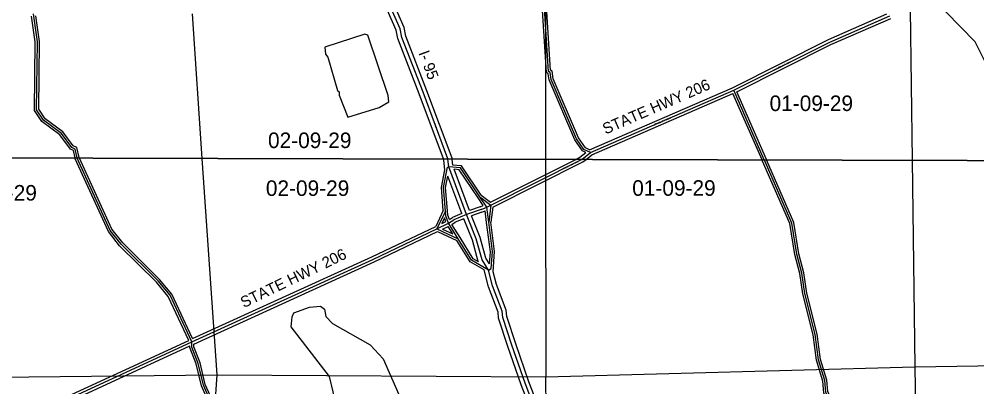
# Model space of a CAD drawing. Extents: x 418523 to 616617, y 1878279 to 2196743.
# Drawn here: x 539778 to 553602, y 1965981 to 1971295 of the extents above; entities that cross this region are included whole.
import ezdxf

# ---------------------------------------------------------------- set-up
doc = ezdxf.new("R2010")
doc.units = 0
for name, color, linetype in [('Level 1', 7, 'Continuous'), ('Level 13', 7, 'Continuous'), ('Level 14', 7, 'Continuous'), ('Level 19', 7, 'Continuous'), ('Level 2', 7, 'Continuous'), ('Level 22', 7, 'Continuous'), ('Level 23', 7, 'Continuous'), ('Level 28', 7, 'Continuous'), ('Level 31', 7, 'Continuous'), ('Level 32', 7, 'Continuous'), ('Level 34', 7, 'Continuous'), ('Level 5', 7, 'Continuous'), ('Level 63', 7, 'Continuous'), ('Level 7', 7, 'Continuous')]:
    doc.layers.add(name, color=color, linetype=linetype)

msp = doc.modelspace()

# ---------------------------------------------------------------- linework, layer by layer
at = {"layer": 'Level 1'}
for p, q in [((542274.385, 1971371.608), (542417.291, 1969283.153)), ((547374.994, 1971403.607), (547377.548, 1969269.796)), ((552641.677, 1971433.22), (552668.878, 1969255.546)), ((542417.293, 1969283.153), (542631.203, 1966156.93)), ((547377.55, 1969269.796), (547381.306, 1966125.742)), ((552668.88, 1969255.546), (552706.143, 1966271.538)), ((552706.143, 1966271.538), (557970.841, 1966351.416)), ((547381.306, 1966125.742), (552706.143, 1966271.538)), ((552706.143, 1966271.538), (552789.191, 1960950.542)), ((537240.422, 1966097.307), (542631.203, 1966156.93)), ((542631.203, 1966156.93), (542261.9, 1960864.823)), ((542631.203, 1966156.93), (547381.306, 1966125.742)), ((547410.431, 1960896.899), (547381.306, 1966125.742))]:
    msp.add_line(p, q, dxfattribs=at)
at = {"layer": 'Level 13'}
msp.add_line((546236.791, 1968469.422), (545980.222, 1969162.59), dxfattribs=at)
for points in [[(545966.474, 1969273.596), (545608.022, 1970236.853), (545301.638, 1971029.453), (545277.263, 1971154.625), (545152.774, 1971438.652)], [(545980.222, 1969162.59), (545967.849, 1969269.905), (545966.476, 1969273.596)], [(546551.441, 1967668.08), (546460.171, 1967818.541), (546377.601, 1968118.803), (546236.791, 1968469.422)], [(547221.177, 1965665.626), (547080.397, 1966032.97), (546890.336, 1966583.38), (546757.914, 1966984.157), (546749.935, 1967075.821), (546609.165, 1967442.805), (546551.441, 1967668.08)]]:
    msp.add_lwpolyline(points, dxfattribs=at)
at = {"layer": 'Level 14'}
for p, q in [((546037.831, 1969186.791), (546027.841, 1969273.431)), ((546279.427, 1968527.086), (546058.358, 1969124.346)), ((546167.294, 1968484.33), (545967.644, 1969023.719))]:
    msp.add_line(p, q, dxfattribs=at)
for points in [[(545902.389, 1969273.768), (545551.92, 1970215.573), (545243.757, 1971012.773), (545219.639, 1971136.628), (545096.681, 1971417.163)], [(546027.839, 1969273.431), (546026.62, 1969284.009), (545664.124, 1970258.133), (545359.518, 1971046.134), (545334.888, 1971172.621), (545228.426, 1971415.517)], [(545925.143, 1969116.457), (545909.076, 1969255.801), (545902.391, 1969273.768)], [(546409.171, 1967786.929), (546404.535, 1967794.571), (546320.652, 1968099.606), (546196.121, 1968409.688)], [(546567.579, 1967757.166), (546515.808, 1967842.511), (546434.551, 1968138), (546308.271, 1968452.436)], [(547162.832, 1965650.199), (547024.01, 1966012.436), (546833.49, 1966564.174), (546698.746, 1966971.981), (546690.891, 1967062.211), (546551.902, 1967424.553), (546488.979, 1967670.122)], [(547279.521, 1965681.053), (547136.785, 1966053.504), (546947.182, 1966602.585), (546817.083, 1966996.334), (546808.979, 1967089.432), (546666.428, 1967461.057), (546619.646, 1967643.63)]]:
    msp.add_lwpolyline(points, dxfattribs=at)
at = {"layer": 'Level 22'}
for p, q in [((548023.269, 1969366.719), (550093.051, 1970266.556)), ((546588.511, 1968606.926), (547893.494, 1969264.186)), ((547893.494, 1969264.186), (547898.816, 1969268.392)), ((547898.814, 1969268.392), (548023.269, 1969366.719)), ((546445.196, 1968543.714), (546236.791, 1968469.422)), ((546445.196, 1968543.714), (546528.759, 1968576.921)), ((546528.759, 1968576.921), (546588.511, 1968606.926)), ((546236.791, 1968469.422), (546053.136, 1968394.696)), ((545807.111, 1968263.426), (545977.776, 1968345.101)), ((545977.776, 1968345.101), (546053.136, 1968394.696)), ((540185.221, 1965667.858), (542272.105, 1966629.389))]:
    msp.add_line(p, q, dxfattribs=at)
for points in [[(550093.051, 1970266.556), (551478.94, 1970962.986), (552346.964, 1971344.181)], [(542272.105, 1966629.389), (544884.494, 1967822.546), (545807.111, 1968263.426)]]:
    msp.add_lwpolyline(points, dxfattribs=at)
at = {"layer": 'Level 23'}
for p, q in [((548012.575, 1969405.686), (550076.084, 1970302.797)), ((548043.989, 1969332.107), (550081.614, 1970217.966)), ((546582.738, 1968648.806), (547813.377, 1969268.621)), ((547813.375, 1969268.621), (547871.878, 1969298.086)), ((547871.878, 1969298.087), (547957.887, 1969366.04)), ((547915.11, 1969230.285), (547963.124, 1969268.219)), ((547963.122, 1969268.219), (548043.988, 1969332.107)), ((546614.651, 1968575.303), (547915.11, 1969230.286)), ((546431.091, 1968581.151), (546279.427, 1968527.087)), ((546431.091, 1968581.151), (546477.445, 1968599.571)), ((545988.886, 1968400.296), (546034.426, 1968430.267)), ((546167.294, 1968484.33), (546034.426, 1968430.266)), ((546196.121, 1968409.688), (546071.848, 1968359.123)), ((546459.303, 1968506.275), (546308.271, 1968452.436)), ((546459.303, 1968506.275), (546505.178, 1968524.505)), ((545877.857, 1968341.627), (545936.356, 1968369.623)), ((545889.73, 1968258.618), (545971.811, 1968297.899)), ((546023.984, 1968327.624), (546071.848, 1968359.123)), ((540168.109, 1965704.016), (542227.95, 1966653.086)), ((540215.969, 1965637.981), (542241.926, 1966571.439))]:
    msp.add_line(p, q, dxfattribs=at)
for points in [[(550076.084, 1970302.796), (551461.906, 1970999.194), (552304.652, 1971369.287)], [(550135.992, 1970243.366), (551495.974, 1970926.777), (552358.551, 1971305.58)], [(542282.487, 1966678.104), (544867.56, 1967858.787), (545791.519, 1968300.307)], [(542302.013, 1966599.071), (544901.428, 1967786.304), (545819.237, 1968224.886)]]:
    msp.add_lwpolyline(points, dxfattribs=at)
at = {"layer": 'Level 31'}
for p, q in [((550534.229, 1969261.295), (550093.051, 1970266.556)), ((546528.759, 1968576.921), (546427.339, 1968728.14)), ((546427.339, 1968728.14), (546588.511, 1968606.926)), ((546556.356, 1968359.736), (546528.759, 1968576.921)), ((546588.511, 1968606.926), (546556.356, 1968359.736)), ((545931.019, 1968521.977), (545807.111, 1968263.426)), ((546116.744, 1968121.763), (545977.776, 1968345.101)), ((545807.111, 1968263.426), (546116.744, 1968121.763))]:
    msp.add_line(p, q, dxfattribs=at)
for points in [[(547418.065, 1970540.201), (547362.043, 1971449.141), (545444.813, 1971470.864)], [(540615.472, 1969288.006), (540587.369, 1969417.336), (540537.294, 1969438.222), (540387.831, 1969642.34), (540130.119, 1969834.798), (540030.312, 1969984.94), (540041.348, 1970968.595), (539984.222, 1971369.161)], [(548023.269, 1969366.719), (547931.693, 1969412.809), (547823.922, 1969564.043), (547459.293, 1970423.709), (547442.769, 1970523.763), (547418.065, 1970540.201)], [(542272.105, 1966629.389), (541956.831, 1967305.31), (541782.613, 1967514.226), (541250.454, 1968041.003), (541092.401, 1968241.508), (540615.838, 1969286.33), (540615.474, 1969288.006)], [(551750.371, 1963502.575), (551734.968, 1964003.006), (551710.424, 1964077.989), (551694.974, 1964561.691), (551653.931, 1964861.823), (551563.203, 1965212.279), (551547.243, 1965403.971), (551480.916, 1965629.261), (551456.413, 1965829.34), (551423.301, 1965904.347), (551407.273, 1966071.31), (551316.407, 1966371.583), (551267.308, 1966738.651), (551118.882, 1967330.739), (551077.824, 1967622.871), (551003.712, 1967898.005), (550929.786, 1968348.421), (550536.334, 1969256.503), (550534.231, 1969261.295)], [(545931.019, 1968521.977), (545904.428, 1968862.074), (545963.377, 1969154.276), (545980.222, 1969162.59)], [(546427.339, 1968728.14), (546146.779, 1969145.363), (545980.222, 1969162.59)], [(545977.776, 1968345.101), (545936.526, 1968453.593), (545931.019, 1968521.977)], [(546551.441, 1967668.08), (546593.089, 1967693.047), (546610.311, 1967934.826), (546556.356, 1968359.736)], [(546551.441, 1967668.08), (546310.037, 1967810.625), (546116.744, 1968121.763)], [(542619.316, 1965602.807), (542437.109, 1966003.755), (542362.871, 1966320.727), (542271.872, 1966554.112), (542272.105, 1966629.389)]]:
    msp.add_lwpolyline(points, dxfattribs=at)
at = {"layer": 'Level 32'}
for p, q in [((550501.428, 1969261.382), (550081.614, 1970217.966)), ((546477.445, 1968599.571), (546402.424, 1968711.429)), ((546449.414, 1968749.076), (546582.738, 1968648.806)), ((546614.652, 1968575.302), (546586.605, 1968359.689)), ((545900.481, 1968527.673), (545791.519, 1968300.307)), ((545916.412, 1968422.077), (545877.857, 1968341.627)), ((545936.356, 1968369.623), (545916.412, 1968422.077)), ((546526.596, 1968355.954), (546505.178, 1968524.505)), ((546038.649, 1968190.484), (545971.811, 1968297.899)), ((546142.216, 1968137.612), (546023.985, 1968327.623)), ((545819.237, 1968224.886), (546096.036, 1968098.246)), ((545889.729, 1968258.618), (546038.648, 1968190.484))]:
    msp.add_line(p, q, dxfattribs=at)
for points in [[(547447.094, 1970556.921), (547390.271, 1971478.823), (545442.936, 1971500.887)], [(540584.754, 1969288.088), (540561.375, 1969395.672), (540518.028, 1969413.752), (540366.279, 1969620.991), (540108.009, 1969813.866), (540000.209, 1969976.031), (540011.323, 1970966.635), (539958.238, 1971338.872)], [(540648.086, 1969287.918), (540644.468, 1969295.849), (540613.362, 1969439.001), (540556.559, 1969462.692), (540409.382, 1969663.689), (540152.229, 1969855.73), (540060.414, 1969993.848), (540071.372, 1970970.556), (540018.464, 1971341.551)], [(547389.039, 1970523.479), (547333.814, 1971419.457), (545446.69, 1971440.839)], [(547957.887, 1969366.04), (547911.571, 1969389.35), (547797.585, 1969549.306), (547430.276, 1970415.289), (547415.294, 1970506.01), (547389.039, 1970523.479)], [(548012.576, 1969405.686), (547951.814, 1969436.268), (547850.259, 1969578.78), (547488.309, 1970432.129), (547470.244, 1970541.516), (547447.094, 1970556.921)], [(550566.989, 1969261.206), (550563.832, 1969268.495), (550135.992, 1970243.366)], [(542227.95, 1966653.086), (541931.291, 1967289.093), (541760.49, 1967493.912), (541228.036, 1968020.981), (541066.604, 1968225.772), (540587.206, 1969276.811), (540584.756, 1969288.088)], [(542282.486, 1966678.105), (541982.371, 1967321.527), (541804.736, 1967534.54), (541272.871, 1968061.026), (541118.198, 1968257.244), (540648.088, 1969287.918)], [(551719.454, 1963531.911), (551705.115, 1963997.772), (551680.576, 1964072.738), (551665.038, 1964559.173), (551624.446, 1964856.011), (551533.518, 1965207.239), (551517.6, 1965398.432), (551451.439, 1965623.159), (551427.174, 1965821.286), (551393.901, 1965896.661), (551377.695, 1966065.474), (551286.991, 1966365.208), (551237.796, 1966732.996), (551089.395, 1967324.987), (551048.374, 1967616.859), (550974.351, 1967891.657), (550900.782, 1968339.9), (550508.835, 1969244.511), (550501.43, 1969261.382)], [(551779.454, 1963532.876), (551764.822, 1964008.241), (551740.272, 1964083.239), (551724.91, 1964564.21), (551683.416, 1964867.636), (551592.887, 1965217.32), (551576.886, 1965409.508), (551510.394, 1965635.361), (551485.651, 1965837.394), (551452.702, 1965912.033), (551436.851, 1966077.146), (551345.822, 1966377.958), (551296.819, 1966744.304), (551148.37, 1967336.491), (551107.275, 1967628.883), (551033.073, 1967904.352), (550958.791, 1968356.942), (550566.991, 1969261.206)], [(545900.482, 1968527.673), (545874.192, 1968863.906), (545925.143, 1969116.457)], [(546449.414, 1968749.076), (546163.836, 1969173.76), (546037.831, 1969186.791)], [(546402.444, 1968711.399), (546129.721, 1969116.966), (546058.357, 1969124.347)], [(545960.929, 1968524.316), (545934.664, 1968860.241), (545967.644, 1969023.719)], [(545988.886, 1968400.296), (545966.086, 1968460.261), (545960.923, 1968524.385)], [(546567.579, 1967757.166), (546580.176, 1967933.995), (546526.595, 1968355.957)], [(546619.646, 1967643.63), (546640.447, 1967935.659), (546586.605, 1968359.689)], [(546409.17, 1967786.928), (546331.634, 1967832.713), (546142.227, 1968137.595)], [(546488.979, 1967670.122), (546288.441, 1967788.536), (546096.036, 1968098.246)], [(542593.045, 1965588.102), (542408.572, 1965994.035), (542334.146, 1966311.813), (542241.854, 1966548.516), (542241.926, 1966571.439)], [(542645.586, 1965617.512), (542465.646, 1966013.474), (542391.596, 1966329.642), (542301.891, 1966559.71), (542302.013, 1966599.071)]]:
    msp.add_lwpolyline(points, dxfattribs=at)
at = {"layer": 'Level 5'}
msp.add_lwpolyline([(554032.383, 1969380.443), (554010.118, 1970222.482), (553968.794, 1970331.014), (553794.357, 1970531.646), (553579.014, 1970965.824), (553155.256, 1971400.678)], dxfattribs=at)
msp.add_lwpolyline([(544522.166, 1969878.036), (544972.784, 1970018.316), (545114.766, 1970101.22), (545106.724, 1970192.952), (544809.422, 1971060.878), (544767.77, 1971077.688), (544191.94, 1970887.806), (544199.982, 1970787.744), (544233.164, 1970745.963), (544373.355, 1970261.994), (544398.296, 1970245.254), (544398.127, 1970195.242), (544522.166, 1969878.036)], close=True, dxfattribs=at)
at = {"layer": 'Level 63'}
for points in [[(537233.895, 1969297.112), (576901.845, 1969190.287), (576999.639, 2014646.963), (537381.014, 2014754.121), (537233.895, 1969297.112)], [(537087.28, 1923840.983), (576804.214, 1923734.416), (576901.847, 1969190.287), (537233.897, 1969297.112), (537087.28, 1923840.983)]]:
    msp.add_lwpolyline(points, dxfattribs=at)
at = {"layer": 'Level 7'}
msp.add_lwpolyline([(544365.841, 1965688.286), (544258.911, 1966130.446), (543702.656, 1966849.165), (543719.785, 1966990.848), (543744.995, 1967049.11), (543970.339, 1967131.755), (544128.792, 1967147.907), (544186.984, 1967106.057), (544203.336, 1966997.625), (544303.041, 1966897.254), (544843.928, 1966587.084), (545035.006, 1966386.381), (545258.419, 1965868.812)], dxfattribs=at)

# ---------------------------------------------------------------- texts
at = {"layer": 'Level 19'}
msp.add_text('I- 95', height=160, rotation=290.4104695, dxfattribs=at).set_placement((545539.532, 1970806.077))
at = {"layer": 'Level 2'}
for s, p in [('01-09-29', (550610.769, 1969966.389)), ('02-09-29', (543370.716, 1969431.156)), ('02-09-29', (543339.594, 1968739.648)), ('01-09-29', (548628.03, 1968741.836)), ('03-09-29', (538829.954, 1968672.495))]:
    msp.add_text(s, height=225, dxfattribs=at).set_placement(p)
at = {"layer": 'Level 28'}
for rotation, p in [(23.4962028, (548242.194, 1969626.07)), (25.8435389, (543021.69, 1967118.163))]:
    msp.add_text('STATE HWY 206', height=160, rotation=rotation, dxfattribs=at).set_placement(p)
at = {"layer": 'Level 34'}
for s, height, rotation, p in [('STATE HWY 206', 25, 26.6793666, (550676.786, 1970545.904)), ('I- 95', 25, 290.4104695, (545763.753, 1969782.524)), ('STATE HWY 206', 25, 23.4962028, (548945.295, 1969753.942)), ('STATE HWY 206', 25, 26.3830694, (547618.936, 1969109.787)), ('I- 95', 24.9992, 291.8798472, (546282.276, 1968322.626))]:
    msp.add_text(s, height=height, rotation=rotation, dxfattribs=at).set_placement(p)

doc.saveas('drawing.dxf')
